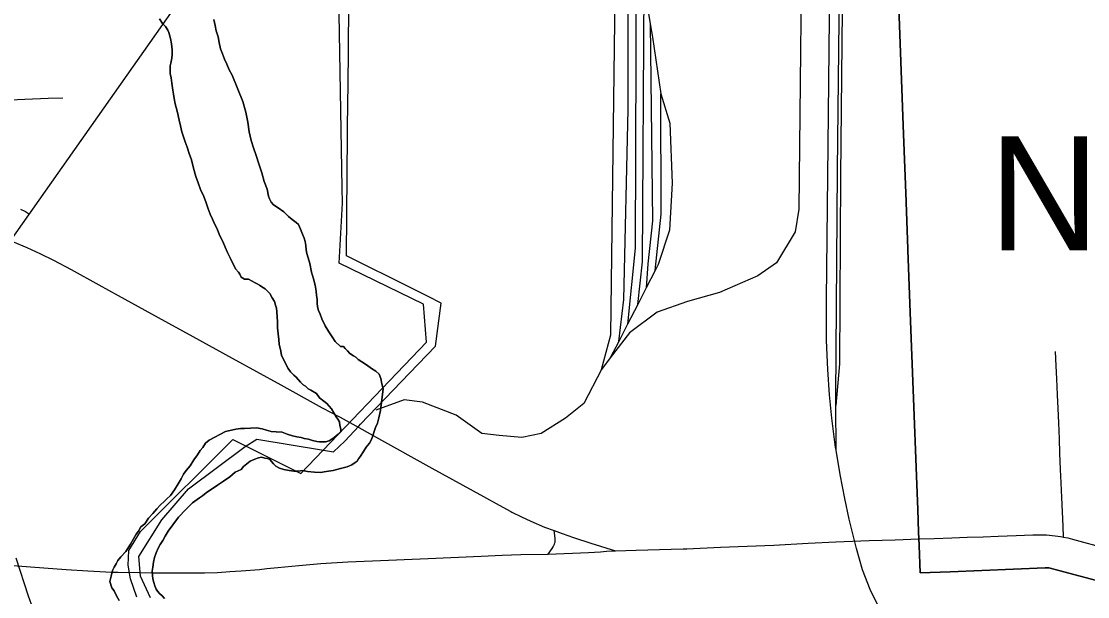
# Model space of a CAD drawing. Extents: x -59 to 82, y -3 to 49.
# Drawn here: x -13.665 to -12.781, y 33.959 to 34.437 of the extents above; entities that cross this region are included whole.
import ezdxf

# ---------------------------------------------------------------- set-up
doc = ezdxf.new("R2010")
doc.units = 0
for name, color, linetype in [('GM_X_City_Street', 7, 'Continuous'), ('GM_X_Corporation', 7, 'Continuous'), ('GM_X_Corporation_Text', 7, 'Continuous'), ('GM_X_County_Road', 7, 'Continuous'), ('GM_X_Major_River', 7, 'Continuous'), ('GM_X_Rail_Line', 7, 'Continuous')]:
    doc.layers.add(name, color=color, linetype=linetype)

msp = doc.modelspace()

# ---------------------------------------------------------------- linework, layer by layer
at = {"layer": 'GM_X_City_Street'}
for points in [[(-13.72777, 34.37068), (-13.70892, 34.37075), (-13.69715, 34.37104), (-13.68028, 34.37138), (-13.66187, 34.3722), (-13.64243, 34.37291), (-13.63039, 34.37327)], [(-13.66525, 34.28103), (-13.66122, 34.27889), (-13.65874, 34.27726)], [(-12.80053, 34.00879), (-12.80091, 34.0179), (-12.80141, 34.02962), (-12.80192, 34.04164), (-12.80243, 34.05376), (-12.80291, 34.06486), (-12.80348, 34.07835), (-12.80399, 34.09025), (-12.80455, 34.10365), (-12.80506, 34.11554), (-12.80555, 34.12697), (-12.8061, 34.14012), (-12.80657, 34.151), (-12.80706, 34.16275)]]:
    msp.add_lwpolyline(points, dxfattribs=at)
at = {"layer": 'GM_X_Corporation'}
for points in [[(-13.56902, 33.95902), (-13.57411, 33.97416), (-13.57613, 33.98553), (-13.57551, 33.9977), (-13.56582, 34.01338), (-13.48933, 34.08978), (-13.4329, 34.0615), (-13.32871, 34.17049), (-13.33133, 34.202), (-13.40109, 34.2362), (-13.39823, 34.286), (-13.39875, 34.29853), (-13.40219, 34.50704), (-12.94952, 34.53065), (-12.13355, 34.57285)], [(-12.76084, 33.96946), (-12.8127, 33.98337), (-12.81586, 33.98324), (-12.89444, 33.98009), (-12.91947, 33.97908), (-12.92032, 34.00181), (-12.92075, 34.01317), (-12.92144, 34.0317), (-12.92223, 34.05253), (-12.92517, 34.13112), (-12.9273, 34.18794), (-12.92951, 34.24691), (-12.92956, 34.248), (-12.931, 34.28641), (-12.93103, 34.28736), (-12.93313, 34.34323), (-12.94045, 34.5391), (-12.84892, 34.54299), (-12.75097, 34.54715)], [(-12.94045, 34.5391), (-12.93313, 34.34323), (-12.93103, 34.28736), (-12.931, 34.28641), (-12.92956, 34.248), (-12.92951, 34.24691), (-12.9273, 34.18794), (-12.92517, 34.13112), (-12.92223, 34.05253), (-12.92144, 34.0317), (-12.92075, 34.01317), (-12.92032, 34.00181), (-12.91947, 33.97908), (-12.89444, 33.98009), (-12.81586, 33.98324), (-12.8127, 33.98337), (-12.76084, 33.96946)], [(-13.55749, 33.95826), (-13.56598, 33.97631), (-13.56736, 33.99259), (-13.54814, 34.02301), (-13.52594, 34.0487), (-13.47909, 34.08386), (-13.46926, 34.08995), (-13.41422, 34.08102), (-13.40587, 34.07961), (-13.39645, 34.08836), (-13.38476, 34.10094), (-13.38343, 34.10238), (-13.34285, 34.14472), (-13.32123, 34.16731), (-13.31657, 34.20291), (-13.32743, 34.20835), (-13.34067, 34.21499), (-13.39494, 34.2422), (-13.39436, 34.31), (-13.39381, 34.37481), (-13.39378, 34.37817), (-13.39377, 34.37934), (-13.39375, 34.38151), (-13.3926, 34.51648)]]:
    msp.add_lwpolyline(points, dxfattribs=at)
at = {"layer": 'GM_X_County_Road'}
for p, q in [((-13.38488, 34.09971), (-13.3754, 34.09439)), ((-13.56588, 33.97931), (-13.55669, 33.97917))]:
    msp.add_line(p, q, dxfattribs=at)
for points in [[(-13.67205, 34.25419), (-13.66009, 34.24915), (-13.64933, 34.24417), (-13.63802, 34.23854), (-13.62346, 34.23077), (-13.60043, 34.21812), (-13.58449, 34.20927), (-13.55117, 34.19099), (-13.5224, 34.17519), (-13.48996, 34.15732), (-13.4495, 34.13512), (-13.41529, 34.11616), (-13.40036, 34.10824), (-13.38488, 34.09971)], [(-13.3754, 34.09439), (-13.3685, 34.09052), (-13.32416, 34.06597), (-13.28135, 34.04239), (-13.26838, 34.03524), (-13.25875, 34.03005)], [(-13.25875, 34.03005), (-13.25787, 34.02957), (-13.24995, 34.02557), (-13.2422, 34.022), (-13.23092, 34.01715), (-13.2228, 34.01414), (-13.21621, 34.01171), (-13.2069, 34.00856), (-13.19236, 34.00386), (-13.172, 33.99746)], [(-13.22784, 33.99467), (-13.22452, 33.99935), (-13.22361, 34.00065), (-13.223, 34.00172), (-13.22253, 34.00282), (-13.22224, 34.00389), (-13.22215, 34.00468), (-13.22205, 34.00614), (-13.22215, 34.00778), (-13.2228, 34.01414)], [(-13.1129, 33.99916), (-13.08508, 34.0003), (-13.04085, 34.0021), (-13.01215, 34.00363), (-12.98936, 34.00489), (-12.96174, 34.00582), (-12.94011, 34.00655), (-12.9204, 34.00725)], [(-12.9204, 34.00725), (-12.90782, 34.00768), (-12.89309, 34.00819), (-12.8805, 34.00865), (-12.86727, 34.00912), (-12.8547, 34.00957), (-12.83973, 34.01011), (-12.8261, 34.0106), (-12.81929, 34.0107), (-12.81458, 34.01054), (-12.81222, 34.01038), (-12.80987, 34.01017), (-12.80752, 34.00991), (-12.80519, 34.0096), (-12.80312, 34.00927), (-12.80053, 34.00879), (-12.797, 34.00804), (-12.79296, 34.00701), (-12.78408, 34.00461), (-12.7737, 34.00174)], [(-13.46102, 33.98259), (-13.45187, 33.98351), (-13.43471, 33.98528), (-13.41624, 33.9869), (-13.39408, 33.98836), (-13.37345, 33.98905), (-13.32727, 33.99106), (-13.28333, 33.99306), (-13.26594, 33.99383), (-13.25047, 33.99421), (-13.22784, 33.99467), (-13.19428, 33.99606), (-13.18934, 33.99634), (-13.18441, 33.99665), (-13.17948, 33.997), (-13.172, 33.99746)], [(-13.172, 33.99746), (-13.15478, 33.99792), (-13.12591, 33.9987), (-13.11588, 33.99904), (-13.1129, 33.99916)], [(-13.72715, 33.99442), (-13.72417, 33.99265), (-13.72112, 33.99126), (-13.71899, 33.99045), (-13.71585, 33.98959), (-13.69517, 33.98771), (-13.67168, 33.98531), (-13.64598, 33.98325), (-13.62753, 33.98176), (-13.60942, 33.98068), (-13.58966, 33.97979), (-13.58431, 33.97968), (-13.56588, 33.97931)], [(-13.55669, 33.97917), (-13.54649, 33.97901), (-13.51275, 33.97912), (-13.50197, 33.97954), (-13.49179, 33.98011), (-13.48251, 33.98074), (-13.46711, 33.98197), (-13.46102, 33.98259)]]:
    msp.add_lwpolyline(points, dxfattribs=at)
at = {"layer": 'GM_X_Major_River'}
for points in [[(-13.55023, 34.43885), (-13.54752, 34.43508), (-13.54521, 34.43245), (-13.54327, 34.42944), (-13.54248, 34.42755), (-13.5417, 34.42565), (-13.5409, 34.42262), (-13.54007, 34.41807), (-13.53963, 34.41314), (-13.53957, 34.40934), (-13.53991, 34.40629), (-13.54062, 34.4021), (-13.54134, 34.39982), (-13.5413, 34.3964), (-13.54125, 34.39336), (-13.54045, 34.38995), (-13.54001, 34.38539), (-13.53917, 34.3797), (-13.53836, 34.37629), (-13.53793, 34.37288), (-13.53711, 34.36832), (-13.53631, 34.36529), (-13.53512, 34.36113), (-13.53389, 34.35468), (-13.53269, 34.35014), (-13.53148, 34.34521), (-13.53028, 34.34105), (-13.52871, 34.33688), (-13.52712, 34.33234), (-13.52553, 34.32704), (-13.52356, 34.32174), (-13.52195, 34.31492), (-13.51996, 34.30811), (-13.51799, 34.30281), (-13.51601, 34.29713), (-13.51327, 34.29147)], [(-13.51327, 34.29147), (-13.51601, 34.29713), (-13.51799, 34.30281), (-13.51996, 34.30811), (-13.52195, 34.31492), (-13.52356, 34.32174), (-13.52553, 34.32704), (-13.52712, 34.33234), (-13.52871, 34.33688), (-13.53028, 34.34105), (-13.53148, 34.34521), (-13.53269, 34.35014), (-13.53389, 34.35468), (-13.53512, 34.36113), (-13.53631, 34.36529), (-13.53711, 34.36832), (-13.53793, 34.37288), (-13.53836, 34.37629), (-13.53917, 34.3797), (-13.54001, 34.38539), (-13.54045, 34.38995), (-13.54125, 34.39336), (-13.5413, 34.3964), (-13.54134, 34.39982), (-13.54062, 34.4021), (-13.53991, 34.40629), (-13.53957, 34.40934), (-13.53963, 34.41314), (-13.54007, 34.41807), (-13.5409, 34.42262), (-13.5417, 34.42565), (-13.54248, 34.42755), (-13.54327, 34.42944), (-13.54521, 34.43245), (-13.54752, 34.43508), (-13.55023, 34.43885)], [(-13.36452, 34.13175), (-13.36572, 34.13592), (-13.36654, 34.14047), (-13.3681, 34.14387), (-13.3708, 34.1465), (-13.37425, 34.14874), (-13.37846, 34.15172), (-13.3823, 34.15434), (-13.38536, 34.1562), (-13.38728, 34.15808), (-13.3892, 34.1592), (-13.39226, 34.16106), (-13.39419, 34.16332), (-13.39611, 34.16519), (-13.39766, 34.16707), (-13.39994, 34.16705), (-13.40455, 34.17117), (-13.40688, 34.17494), (-13.40959, 34.17909), (-13.4127, 34.18399), (-13.41544, 34.19004), (-13.41701, 34.19382), (-13.41819, 34.19685), (-13.41899, 34.19988), (-13.41941, 34.20291), (-13.41946, 34.20633), (-13.41988, 34.20937), (-13.42031, 34.21278), (-13.42114, 34.21771), (-13.42235, 34.22302), (-13.42394, 34.2287), (-13.42556, 34.2359), (-13.42677, 34.24045), (-13.42796, 34.24424), (-13.42838, 34.24727), (-13.4288, 34.25068), (-13.42923, 34.2541), (-13.43003, 34.25675), (-13.43159, 34.26015), (-13.43317, 34.26431), (-13.43474, 34.2681), (-13.43666, 34.26997), (-13.44011, 34.27221), (-13.44318, 34.27483), (-13.44703, 34.27859), (-13.45164, 34.28195), (-13.45547, 34.28456), (-13.4574, 34.28682), (-13.45895, 34.28946), (-13.45974, 34.29173), (-13.46096, 34.29742), (-13.46333, 34.30385), (-13.46533, 34.31105), (-13.46771, 34.31862), (-13.47008, 34.32543), (-13.47207, 34.33187), (-13.47405, 34.33792), (-13.47566, 34.34513), (-13.47691, 34.35309), (-13.47855, 34.36143), (-13.48094, 34.37014), (-13.48998, 34.39208), (-13.49232, 34.39661), (-13.49428, 34.40115), (-13.49623, 34.4053), (-13.49782, 34.40984), (-13.49939, 34.414), (-13.5006, 34.41931), (-13.50143, 34.42386), (-13.50301, 34.42878), (-13.50384, 34.43333), (-13.50504, 34.43826)], [(-13.50504, 34.43826), (-13.50384, 34.43333), (-13.50301, 34.42878), (-13.50143, 34.42386), (-13.5006, 34.41931), (-13.49939, 34.414), (-13.49782, 34.40984), (-13.49623, 34.4053), (-13.49428, 34.40115), (-13.49232, 34.39661), (-13.48998, 34.39208), (-13.48094, 34.37014), (-13.47855, 34.36143), (-13.47691, 34.35309), (-13.47566, 34.34513), (-13.47405, 34.33792), (-13.47207, 34.33187), (-13.47008, 34.32543), (-13.46771, 34.31862), (-13.46533, 34.31105), (-13.46333, 34.30385), (-13.46096, 34.29742), (-13.45974, 34.29173), (-13.45895, 34.28946), (-13.4574, 34.28682), (-13.45547, 34.28456), (-13.45164, 34.28195), (-13.44703, 34.27859), (-13.44318, 34.27483), (-13.44011, 34.27221), (-13.43666, 34.26997), (-13.43474, 34.2681), (-13.43317, 34.26431), (-13.43159, 34.26015), (-13.43003, 34.25675), (-13.42923, 34.2541), (-13.4288, 34.25068), (-13.42838, 34.24727), (-13.42796, 34.24424), (-13.42677, 34.24045), (-13.42556, 34.2359), (-13.42394, 34.2287), (-13.42235, 34.22302), (-13.42114, 34.21771), (-13.42031, 34.21278), (-13.41988, 34.20937), (-13.41946, 34.20633), (-13.41941, 34.20291), (-13.41899, 34.19988), (-13.41819, 34.19685), (-13.41701, 34.19382), (-13.41544, 34.19004), (-13.4127, 34.18399), (-13.40959, 34.17909), (-13.40688, 34.17494), (-13.40455, 34.17117), (-13.39994, 34.16705), (-13.39766, 34.16707), (-13.39611, 34.16519), (-13.39419, 34.16332), (-13.39226, 34.16106), (-13.3892, 34.1592), (-13.38728, 34.15808), (-13.38536, 34.1562), (-13.3823, 34.15434), (-13.37846, 34.15172), (-13.37425, 34.14874), (-13.3708, 34.1465), (-13.3681, 34.14387), (-13.36654, 34.14047), (-13.36572, 34.13592), (-13.36452, 34.13175)], [(-13.51327, 34.29147), (-13.5113, 34.28617), (-13.50972, 34.28125), (-13.50813, 34.27671), (-13.50618, 34.27255), (-13.50461, 34.26877), (-13.50227, 34.26462), (-13.5003, 34.25932), (-13.49757, 34.25403), (-13.49561, 34.2495), (-13.49365, 34.24496), (-13.49131, 34.24005), (-13.48701, 34.23136), (-13.48469, 34.22873), (-13.48353, 34.22684), (-13.48236, 34.22458), (-13.47968, 34.22271), (-13.47626, 34.22275), (-13.4732, 34.22127), (-13.47129, 34.22015), (-13.469, 34.21904), (-13.46708, 34.21792), (-13.46516, 34.21642), (-13.46248, 34.21493), (-13.45863, 34.2108), (-13.45668, 34.2074), (-13.45474, 34.20439), (-13.45394, 34.20136), (-13.45315, 34.19871), (-13.45273, 34.19567), (-13.45267, 34.19149), (-13.45223, 34.18732), (-13.45216, 34.18238), (-13.45172, 34.17744), (-13.45127, 34.17289), (-13.45084, 34.16871), (-13.44964, 34.16455), (-13.44881, 34.15962), (-13.44725, 34.15621), (-13.44608, 34.15433), (-13.4449, 34.1513), (-13.44335, 34.14866), (-13.44141, 34.14602), (-13.43871, 34.14302), (-13.43679, 34.14152), (-13.43332, 34.13738), (-13.43101, 34.13513), (-13.4291, 34.13401), (-13.42679, 34.13176), (-13.42449, 34.13065), (-13.4199, 34.12804), (-13.41757, 34.12427), (-13.41374, 34.12166), (-13.41144, 34.11978), (-13.40951, 34.11753), (-13.40758, 34.11527), (-13.40563, 34.11187), (-13.40369, 34.10848), (-13.40214, 34.1066), (-13.40097, 34.10433), (-13.40055, 34.10129), (-13.39975, 34.09826), (-13.39972, 34.09636), (-13.40197, 34.09406), (-13.40535, 34.09136), (-13.40949, 34.08864), (-13.41252, 34.08785), (-13.41441, 34.08782), (-13.41745, 34.08779), (-13.41973, 34.08814), (-13.42316, 34.08886), (-13.42659, 34.08996), (-13.43002, 34.09068), (-13.43269, 34.0914), (-13.43611, 34.09212), (-13.43992, 34.09284), (-13.44412, 34.09431), (-13.44831, 34.09577), (-13.45326, 34.0961), (-13.45744, 34.09642), (-13.46125, 34.09752), (-13.46506, 34.09861), (-13.46962, 34.09932), (-13.47456, 34.09926), (-13.47949, 34.09882), (-13.48291, 34.09878), (-13.4867, 34.09835), (-13.49048, 34.09755), (-13.4954, 34.09635), (-13.50898, 34.08934), (-13.51198, 34.08665), (-13.51421, 34.0832), (-13.51645, 34.08051), (-13.51868, 34.07706), (-13.52166, 34.07285), (-13.52462, 34.06787), (-13.52799, 34.06403), (-13.53023, 34.06096), (-13.53207, 34.05714), (-13.53467, 34.05293), (-13.53764, 34.04795)], [(-13.53764, 34.04795), (-13.53467, 34.05293), (-13.53207, 34.05714), (-13.53023, 34.06096), (-13.52799, 34.06403), (-13.52462, 34.06787), (-13.52166, 34.07285), (-13.51868, 34.07706), (-13.51645, 34.08051), (-13.51421, 34.0832), (-13.51198, 34.08665), (-13.50898, 34.08934), (-13.4954, 34.09635), (-13.49048, 34.09755), (-13.4867, 34.09835), (-13.48291, 34.09878), (-13.47949, 34.09882), (-13.47456, 34.09926), (-13.46962, 34.09932), (-13.46506, 34.09861), (-13.46125, 34.09752), (-13.45744, 34.09642), (-13.45326, 34.0961), (-13.44831, 34.09577), (-13.44412, 34.09431), (-13.43992, 34.09284), (-13.43611, 34.09212), (-13.43269, 34.0914), (-13.43002, 34.09068), (-13.42659, 34.08996), (-13.42316, 34.08886), (-13.41973, 34.08814), (-13.41745, 34.08779), (-13.41441, 34.08782), (-13.41252, 34.08785), (-13.40949, 34.08864), (-13.40535, 34.09136), (-13.40197, 34.09406), (-13.39972, 34.09636), (-13.39975, 34.09826), (-13.40055, 34.10129), (-13.40097, 34.10433), (-13.40214, 34.1066), (-13.40369, 34.10848), (-13.40563, 34.11187), (-13.40758, 34.11527), (-13.40951, 34.11753), (-13.41144, 34.11978), (-13.41374, 34.12166), (-13.41757, 34.12427), (-13.4199, 34.12804), (-13.42449, 34.13065), (-13.42679, 34.13176), (-13.4291, 34.13401), (-13.43101, 34.13513), (-13.43332, 34.13738), (-13.43679, 34.14152), (-13.43871, 34.14302), (-13.44141, 34.14602), (-13.44335, 34.14866), (-13.4449, 34.1513), (-13.44608, 34.15433), (-13.44725, 34.15621), (-13.44881, 34.15962), (-13.44964, 34.16455), (-13.45084, 34.16871), (-13.45127, 34.17289), (-13.45172, 34.17744), (-13.45216, 34.18238), (-13.45223, 34.18732), (-13.45267, 34.19149), (-13.45273, 34.19567), (-13.45315, 34.19871), (-13.45394, 34.20136), (-13.45474, 34.20439), (-13.45668, 34.2074), (-13.45863, 34.2108), (-13.46248, 34.21493), (-13.46516, 34.21642), (-13.46708, 34.21792), (-13.469, 34.21904), (-13.47129, 34.22015), (-13.4732, 34.22127), (-13.47626, 34.22275), (-13.47968, 34.22271), (-13.48236, 34.22458), (-13.48353, 34.22684), (-13.48469, 34.22873), (-13.48701, 34.23136), (-13.49131, 34.24005), (-13.49365, 34.24496), (-13.49561, 34.2495), (-13.49757, 34.25403), (-13.5003, 34.25932), (-13.50227, 34.26462), (-13.50461, 34.26877), (-13.50618, 34.27255), (-13.50813, 34.27671), (-13.50972, 34.28125), (-13.5113, 34.28617), (-13.51327, 34.29147)], [(-13.54589, 33.95778), (-13.54782, 33.96004), (-13.55012, 33.96192), (-13.55167, 33.96379), (-13.55284, 33.96568), (-13.55401, 33.96833), (-13.55481, 33.97098), (-13.55561, 33.97401), (-13.55603, 33.97704), (-13.55608, 33.98046), (-13.55574, 33.98389), (-13.55504, 33.98808), (-13.55434, 33.99188), (-13.55287, 33.9957), (-13.5514, 33.99914), (-13.54955, 34.00258), (-13.54731, 34.00603), (-13.54546, 34.00948), (-13.54287, 34.01369), (-13.53914, 34.01905), (-13.53429, 34.02519), (-13.5283, 34.03173), (-13.52268, 34.03711), (-13.51705, 34.04136), (-13.51441, 34.04291), (-13.51141, 34.04561), (-13.502, 34.0518), (-13.49712, 34.05528), (-13.49185, 34.05877), (-13.48734, 34.06262), (-13.48244, 34.06496), (-13.48057, 34.06726), (-13.47757, 34.06958), (-13.47494, 34.07189), (-13.47305, 34.07267), (-13.47117, 34.07346), (-13.46815, 34.07463), (-13.46549, 34.07505), (-13.46283, 34.07432), (-13.46054, 34.07397), (-13.45864, 34.07323), (-13.45555, 34.06947), (-13.45362, 34.06759), (-13.45056, 34.06611), (-13.44713, 34.06501), (-13.44256, 34.06392), (-13.43876, 34.06359), (-13.43496, 34.06363), (-13.43155, 34.06406), (-13.42737, 34.06335), (-13.42166, 34.06266), (-13.41672, 34.06234), (-13.4118, 34.06315), (-13.40611, 34.06398), (-13.40006, 34.06558), (-13.39438, 34.06717), (-13.39061, 34.06873), (-13.38798, 34.07066), (-13.3861, 34.07183), (-13.38498, 34.07374), (-13.3835, 34.07604), (-13.38089, 34.07987), (-13.37866, 34.08332), (-13.37605, 34.08677), (-13.37419, 34.08983), (-13.3731, 34.09288), (-13.37201, 34.09632), (-13.37091, 34.09975), (-13.36944, 34.10319), (-13.36837, 34.10776), (-13.36693, 34.11386), (-13.36452, 34.13175)], [(-13.36452, 34.13175), (-13.36693, 34.11386), (-13.36837, 34.10776), (-13.36944, 34.10319), (-13.37091, 34.09975), (-13.37201, 34.09632), (-13.3731, 34.09288), (-13.37419, 34.08983), (-13.37605, 34.08677), (-13.37866, 34.08332), (-13.38089, 34.07987), (-13.3835, 34.07604), (-13.38498, 34.07374), (-13.3861, 34.07183), (-13.38798, 34.07066), (-13.39061, 34.06873), (-13.39438, 34.06717), (-13.40006, 34.06558), (-13.40611, 34.06398), (-13.4118, 34.06315), (-13.41672, 34.06234), (-13.42166, 34.06266), (-13.42737, 34.06335), (-13.43155, 34.06406), (-13.43496, 34.06363), (-13.43876, 34.06359), (-13.44256, 34.06392), (-13.44713, 34.06501), (-13.45056, 34.06611), (-13.45362, 34.06759), (-13.45555, 34.06947), (-13.45864, 34.07323), (-13.46054, 34.07397), (-13.46283, 34.07432), (-13.46549, 34.07505), (-13.46815, 34.07463), (-13.47117, 34.07346), (-13.47305, 34.07267), (-13.47494, 34.07189), (-13.47757, 34.06958), (-13.48057, 34.06726), (-13.48244, 34.06496), (-13.48734, 34.06262), (-13.49185, 34.05877), (-13.49712, 34.05528), (-13.502, 34.0518), (-13.51141, 34.04561), (-13.51441, 34.04291), (-13.51705, 34.04136), (-13.52268, 34.03711), (-13.5283, 34.03173), (-13.53429, 34.02519), (-13.53914, 34.01905), (-13.54287, 34.01369), (-13.54546, 34.00948), (-13.54731, 34.00603), (-13.54955, 34.00258), (-13.5514, 33.99914), (-13.55287, 33.9957), (-13.55434, 33.99188), (-13.55504, 33.98808), (-13.55574, 33.98389), (-13.55608, 33.98046), (-13.55603, 33.97704), (-13.55561, 33.97401), (-13.55481, 33.97098), (-13.55401, 33.96833), (-13.55284, 33.96568), (-13.55167, 33.96379), (-13.55012, 33.96192), (-13.54782, 33.96004), (-13.54589, 33.95778)], [(-13.53764, 34.04795), (-13.54099, 34.04335), (-13.54399, 34.04066), (-13.54624, 34.03835), (-13.54924, 34.03565), (-13.55223, 34.0322), (-13.5556, 34.02835), (-13.55934, 34.02451), (-13.56231, 34.01991), (-13.56569, 34.01721), (-13.56755, 34.01377), (-13.56941, 34.01109), (-13.57163, 34.00726), (-13.57423, 34.00305), (-13.57794, 33.99692), (-13.58206, 33.99231), (-13.58467, 33.98924), (-13.58616, 33.98656), (-13.58764, 33.98388), (-13.58912, 33.9812), (-13.59019, 33.97625), (-13.59127, 33.97206), (-13.58968, 33.96676), (-13.58774, 33.96412), (-13.58579, 33.95996), (-13.58346, 33.95619)], [(-13.58346, 33.95619), (-13.58579, 33.95996), (-13.58774, 33.96412), (-13.58968, 33.96676), (-13.59127, 33.97206), (-13.59019, 33.97625), (-13.58912, 33.9812), (-13.58764, 33.98388), (-13.58616, 33.98656), (-13.58467, 33.98924), (-13.58206, 33.99231), (-13.57794, 33.99692), (-13.57423, 34.00305), (-13.57163, 34.00726), (-13.56941, 34.01109), (-13.56755, 34.01377), (-13.56569, 34.01721), (-13.56231, 34.01991), (-13.55934, 34.02451), (-13.5556, 34.02835), (-13.55223, 34.0322), (-13.54924, 34.03565), (-13.54624, 34.03835), (-13.54399, 34.04066), (-13.54099, 34.04335), (-13.53764, 34.04795)]]:
    msp.add_lwpolyline(points, dxfattribs=at)
at = {"layer": 'GM_X_Rail_Line'}
for p, q in [((-13.14835, 34.46496), (-13.14329, 34.43462)), ((-13.1392, 34.22988), (-13.1465, 34.21564)), ((-13.1465, 34.21564), (-13.15362, 34.20175)), ((-13.15362, 34.20175), (-13.16196, 34.1855)), ((-13.16196, 34.1855), (-13.16927, 34.17123)), ((-13.16927, 34.17123), (-13.17636, 34.15742)), ((-13.17636, 34.15742), (-13.18353, 34.14799)), ((-12.9891, 34.08094), (-12.98929, 34.11787))]:
    msp.add_line(p, q, dxfattribs=at)
for points in [[(-13.0321, 34.91518), (-13.03952, 34.90425), (-13.04839, 34.88616), (-13.04806, 34.86282), (-13.03162, 34.82533), (-13.0188, 34.80199), (-13.01222, 34.78094), (-13.01222, 34.74872), (-13.01683, 34.56952), (-13.02012, 34.28082), (-13.02307, 34.26208), (-13.03853, 34.23643), (-13.05398, 34.22558), (-13.08588, 34.21177), (-13.11218, 34.20421), (-13.1375, 34.19533), (-13.16052, 34.17824), (-13.17636, 34.15742)], [(-12.9891, 34.08094), (-12.98947, 34.08312), (-12.99275, 34.10742), (-12.99469, 34.12685), (-12.99603, 34.14787), (-12.997, 34.1718), (-12.997, 34.20593), (-12.99554, 34.33396), (-12.99323, 34.57144), (-12.9936, 34.58432), (-12.99408, 34.59562), (-12.99518, 34.60667), (-12.99688, 34.61712), (-12.99846, 34.62671), (-13.00064, 34.63631), (-13.00429, 34.64979), (-13.0083, 34.66303), (-13.01364, 34.67737), (-13.01678, 34.68448)], [(-13.18353, 34.14799), (-13.17597, 34.17659), (-13.17531, 34.22032), (-13.17268, 34.43668), (-13.17071, 34.54617), (-13.16413, 34.59418), (-13.16151, 34.60882)], [(-13.16927, 34.17123), (-13.16512, 34.20586), (-13.1615, 34.36368), (-13.16151, 34.60882)], [(-12.98929, 34.11787), (-12.98933, 34.125), (-12.98784, 34.31323), (-12.98625, 34.46332), (-12.98473, 34.56642), (-12.98267, 34.58415)], [(-12.98267, 34.58415), (-12.98533, 34.30858), (-12.98637, 34.15258), (-12.98929, 34.11787)], [(-13.15495, 34.48922), (-13.15558, 34.2486), (-13.16196, 34.1855)], [(-13.51471, 34.48122), (-13.68848, 34.23425)], [(-13.15362, 34.20175), (-13.14967, 34.23709), (-13.14835, 34.46496)], [(-13.14329, 34.43462), (-13.14145, 34.27129), (-13.14506, 34.23545), (-13.1465, 34.21564)], [(-13.14329, 34.43462), (-13.14145, 34.42353), (-13.13454, 34.37651)], [(-13.1392, 34.22988), (-13.13421, 34.27688), (-13.13454, 34.37651)], [(-13.13454, 34.37651), (-13.12698, 34.35218), (-13.12501, 34.30253), (-13.12731, 34.2634), (-13.13651, 34.23512), (-13.1392, 34.22988)], [(-13.18353, 34.14799), (-13.19833, 34.11971), (-13.21346, 34.10754), (-13.23351, 34.09472), (-13.24962, 34.09143), (-13.26837, 34.09307), (-13.28283, 34.09472), (-13.30421, 34.10984), (-13.33216, 34.12069), (-13.34728, 34.12267), (-13.37063, 34.11412)], [(-12.7775, 33.8075), (-12.79305, 33.81212), (-12.80872, 33.81782), (-12.82305, 33.82414), (-12.83848, 33.83216), (-12.85184, 33.83969), (-12.86872, 33.8505), (-12.87905, 33.8584), (-12.89241, 33.86981), (-12.90431, 33.88148), (-12.91986, 33.89848), (-12.9314, 33.91427), (-12.94088, 33.92824), (-12.95264, 33.94837), (-12.96092, 33.96541), (-12.96712, 33.98169), (-12.97222, 33.99943), (-12.97829, 34.0236), (-12.98181, 34.04073), (-12.9857, 34.06077), (-12.9891, 34.08094)], [(-13.6515, 33.93993), (-13.65866, 33.95968), (-13.6689, 33.99128)]]:
    msp.add_lwpolyline(points, dxfattribs=at)

# ---------------------------------------------------------------- texts
at = {"layer": 'GM_X_Corporation_Text'}
msp.add_text('NEWBURGH', height=0.094697, rotation=0.00001, dxfattribs=at).set_placement((-12.86225, 34.24679))

doc.saveas('drawing.dxf')
